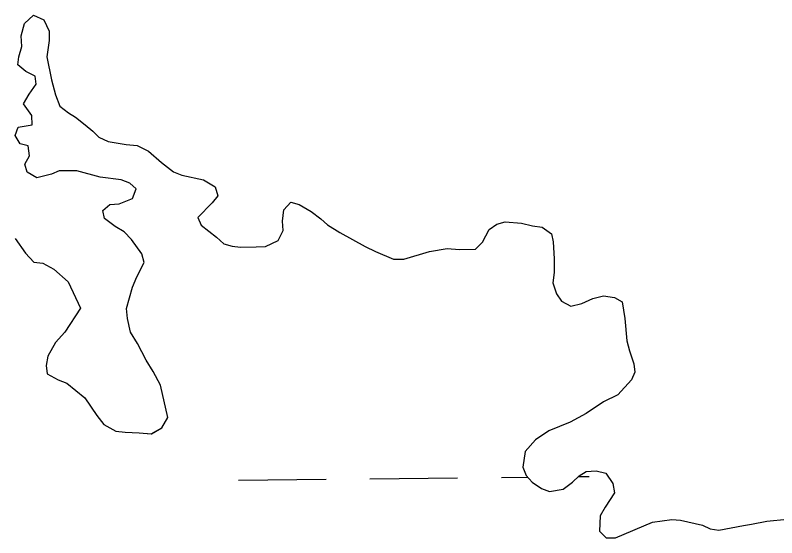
# Model space of a CAD drawing. Extents: x 3146026 to 3183936, y 897894 to 923344.
# Drawn here: x 3171707.8 to 3171985.9, y 907277.3 to 907467.9 of the extents above; entities that cross this region are included whole.
import ezdxf

# ---------------------------------------------------------------- set-up
doc = ezdxf.new("R2010")
doc.units = 0
for name, color, linetype in [('V-SITE-VEGE', 7, 'Continuous'), ('V-TOPO-SHOR', 7, 'Continuous'), ('V-WETL-SWMP', 7, 'Continuous')]:
    doc.layers.add(name, color=color, linetype=linetype)

msp = doc.modelspace()

# ---------------------------------------------------------------- linework, layer by layer
at = {"layer": 'V-SITE-VEGE'}
for p, q in [((3171711.27, 907464.92), (3171714.48, 907467.9)), ((3171714.48, 907467.9), (3171718.26, 907466.28)), ((3171718.26, 907466.28), (3171720.24, 907462.08)), ((3171710.05, 907460.34), (3171711.27, 907464.92)), ((3171720.24, 907462.08), (3171720.21, 907458.69)), ((3171710.23, 907456.55), (3171710.05, 907460.34)), ((3171720.21, 907458.69), (3171719.38, 907452.7)), ((3171709.21, 907452.76), (3171710.23, 907456.55)), ((3171708.79, 907449.77), (3171709.21, 907452.76)), ((3171719.38, 907452.7), (3171721.13, 907444.31)), ((3171711.77, 907447.36), (3171708.79, 907449.77)), ((3171715.15, 907445.74), (3171711.77, 907447.36)), ((3171715.54, 907442.75), (3171715.15, 907445.74)), ((3171721.13, 907444.31), (3171722.5, 907438.92)), ((3171712.92, 907439.17), (3171715.54, 907442.75)), ((3171710.91, 907435.59), (3171712.92, 907439.17)), ((3171722.5, 907438.92), (3171724.07, 907434.72)), ((3171713.88, 907431.38), (3171710.91, 907435.59)), ((3171724.07, 907434.72), (3171727.25, 907432.31)), ((3171714.06, 907427.99), (3171713.88, 907431.38)), ((3171727.25, 907432.31), (3171729.84, 907430.69)), ((3171729.84, 907430.69), (3171733.42, 907427.88)), ((3171708.86, 907427.02), (3171714.06, 907427.99)), ((3171733.42, 907427.88), (3171736.2, 907425.67)), ((3171707.85, 907424.03), (3171708.86, 907427.02)), ((3171736.2, 907425.67), (3171738.38, 907423.46)), ((3171709.63, 907421.03), (3171707.85, 907424.03)), ((3171738.38, 907423.46), (3171741.77, 907421.85)), ((3171741.77, 907421.85), (3171748.34, 907420.81)), ((3171712.62, 907420.21), (3171709.63, 907421.03)), ((3171713, 907416.62), (3171712.62, 907420.21)), ((3171748.34, 907420.81), (3171752.33, 907420.39)), ((3171752.33, 907420.39), (3171756.51, 907418.37)), ((3171711.39, 907413.63), (3171713, 907416.62)), ((3171756.51, 907418.37), (3171761.28, 907414.15)), ((3171712.17, 907410.64), (3171711.39, 907413.63)), ((3171761.28, 907414.15), (3171765.65, 907410.74)), ((3171715.75, 907408.62), (3171712.17, 907410.64)), ((3171723.94, 907411.17), (3171721.14, 907409.99)), ((3171730.33, 907411.13), (3171723.94, 907411.17)), ((3171738.9, 907408.89), (3171730.33, 907411.13)), ((3171765.65, 907410.74), (3171768.64, 907409.52)), ((3171721.14, 907409.99), (3171715.75, 907408.62)), ((3171746.48, 907407.85), (3171738.9, 907408.89)), ((3171749.66, 907406.63), (3171746.48, 907407.85)), ((3171768.64, 907409.52), (3171776.61, 907407.88)), ((3171776.61, 907407.88), (3171780.79, 907405.26)), ((3171752.05, 907404.62), (3171749.66, 907406.63)), ((3171780.79, 907405.26), (3171781.77, 907402.06)), ((3171750.63, 907401.04), (3171752.05, 907404.62)), ((3171745.83, 907399.07), (3171750.63, 907401.04)), ((3171781.77, 907402.06), (3171779.76, 907399.48)), ((3171805.89, 907396.94), (3171808.5, 907399.72)), ((3171808.5, 907399.72), (3171811.49, 907398.91)), ((3171739.83, 907396.71), (3171742.43, 907398.89)), ((3171742.43, 907398.89), (3171745.83, 907399.07)), ((3171779.76, 907399.48), (3171774.54, 907394.12)), ((3171805.47, 907392.75), (3171805.89, 907396.94)), ((3171811.49, 907398.91), (3171815.86, 907396.29)), ((3171740.41, 907393.72), (3171739.83, 907396.71)), ((3171774.54, 907394.12), (3171775.72, 907391.32)), ((3171815.86, 907396.29), (3171819.44, 907393.67)), ((3171744.39, 907390.9), (3171740.41, 907393.72)), ((3171775.72, 907391.32), (3171781.29, 907386.9)), ((3171805.65, 907389.36), (3171805.47, 907392.75)), ((3171819.44, 907393.67), (3171821.82, 907391.46)), ((3171821.82, 907391.46), (3171826.4, 907388.65)), ((3171880.89, 907389.74), (3171883.69, 907391.72)), ((3171883.69, 907391.72), (3171886.69, 907392.5)), ((3171886.69, 907392.5), (3171892.67, 907392.07)), ((3171892.67, 907392.07), (3171896.66, 907391.05)), ((3171747.57, 907388.88), (3171744.39, 907390.9)), ((3171750.35, 907386.08), (3171747.57, 907388.88)), ((3171803.83, 907385.78), (3171805.65, 907389.36)), ((3171826.4, 907388.65), (3171835.55, 907383.61)), ((3171878.46, 907385.16), (3171880.89, 907389.74)), ((3171896.66, 907391.05), (3171900.25, 907390.63)), ((3171900.25, 907390.63), (3171903.63, 907388.22)), ((3171707.84, 907386.51), (3171711.6, 907381.1)), ((3171754.11, 907380.87), (3171750.35, 907386.08)), ((3171781.29, 907386.9), (3171784.06, 907384.49)), ((3171799.23, 907383.61), (3171803.83, 907385.78)), ((3171903.63, 907388.22), (3171904.21, 907385.22)), ((3171784.06, 907384.49), (3171787.05, 907383.68)), ((3171787.05, 907383.68), (3171790.04, 907383.26)), ((3171790.04, 907383.26), (3171795.83, 907383.43)), ((3171795.83, 907383.43), (3171799.23, 907383.61)), ((3171835.55, 907383.61), (3171839.33, 907381.79)), ((3171859.09, 907381.68), (3171865.48, 907382.84)), ((3171865.48, 907382.84), (3171870.07, 907382.42)), ((3171875.85, 907382.58), (3171878.46, 907385.16)), ((3171904.21, 907385.22), (3171904.57, 907379.03)), ((3171711.6, 907381.1), (3171714.58, 907377.89)), ((3171754.89, 907377.67), (3171754.11, 907380.87)), ((3171839.33, 907381.79), (3171845.9, 907378.96)), ((3171849.69, 907378.94), (3171859.09, 907381.68)), ((3171870.07, 907382.42), (3171875.85, 907382.58)), ((3171714.58, 907377.89), (3171717.97, 907377.47)), ((3171717.97, 907377.47), (3171721.95, 907375.26)), ((3171752.27, 907372.49), (3171754.89, 907377.67)), ((3171845.9, 907378.96), (3171849.69, 907378.94)), ((3171904.57, 907379.03), (3171904.55, 907374.04)), ((3171721.95, 907375.26), (3171727.11, 907370.64)), ((3171750.65, 907368.71), (3171752.27, 907372.49)), ((3171904.55, 907374.04), (3171904.13, 907370.25)), ((3171727.11, 907370.64), (3171731.64, 907361.03)), ((3171904.13, 907370.25), (3171905.5, 907366.25)), ((3171748.41, 907360.94), (3171750.65, 907368.71)), ((3171905.5, 907366.25), (3171907.28, 907363.65)), ((3171907.28, 907363.65), (3171910.67, 907361.83)), ((3171914.66, 907362.81), (3171918.67, 907364.58)), ((3171918.67, 907364.58), (3171922.66, 907365.56)), ((3171922.66, 907365.56), (3171926.65, 907364.94)), ((3171926.65, 907364.94), (3171929.43, 907363.32)), ((3171731.64, 907361.03), (3171726.01, 907352.28)), ((3171748.79, 907357.34), (3171748.41, 907360.94)), ((3171910.67, 907361.83), (3171914.66, 907362.81)), ((3171929.43, 907363.32), (3171930.4, 907357.33)), ((3171749.96, 907352.35), (3171748.79, 907357.34)), ((3171930.4, 907357.33), (3171931.15, 907349.15)), ((3171726.01, 907352.28), (3171722.6, 907348.51)), ((3171752.53, 907348.14), (3171749.96, 907352.35)), ((3171722.6, 907348.51), (3171719.77, 907343.54)), ((3171755.69, 907342.14), (3171752.53, 907348.14)), ((3171931.15, 907349.15), (3171932.13, 907345.55)), ((3171932.13, 907345.55), (3171933.7, 907340.75)), ((3171719.77, 907343.54), (3171719.16, 907340.15)), ((3171758.26, 907337.93), (3171755.69, 907342.14)), ((3171719.16, 907340.15), (3171719.54, 907337.15)), ((3171933.7, 907340.75), (3171934.08, 907337.75)), ((3171719.54, 907337.15), (3171723.52, 907334.94)), ((3171760.83, 907332.93), (3171758.26, 907337.93)), ((3171934.08, 907337.75), (3171932.87, 907334.97)), ((3171723.52, 907334.94), (3171726.71, 907333.72)), ((3171726.71, 907333.72), (3171733.26, 907328.3)), ((3171763.56, 907321.14), (3171760.83, 907332.93)), ((3171932.87, 907334.97), (3171927.85, 907329.41)), ((3171733.26, 907328.3), (3171737.62, 907321.88)), ((3171927.85, 907329.41), (3171922.64, 907326.84)), ((3171922.64, 907326.84), (3171916.24, 907322.69)), ((3171737.62, 907321.88), (3171740.19, 907318.68)), ((3171916.24, 907322.69), (3171910.43, 907319.53)), ((3171761.34, 907317.36), (3171763.56, 907321.14)), ((3171910.43, 907319.53), (3171902.63, 907316.38)), ((3171740.19, 907318.68), (3171744.57, 907316.26)), ((3171744.57, 907316.26), (3171747.96, 907315.84)), ((3171757.53, 907315.19), (3171761.34, 907317.36)), ((3171902.63, 907316.38), (3171897.82, 907313.01)), ((3171747.96, 907315.84), (3171753.15, 907315.61)), ((3171753.15, 907315.61), (3171757.53, 907315.19)), ((3171897.82, 907313.01), (3171894.01, 907308.84)), ((3171894.01, 907308.84), (3171893.18, 907303.06)), ((3171893.18, 907303.06), (3171894.36, 907300.06)), ((3171894.36, 907300.06), (3171896.54, 907297.65)), ((3171911.3, 907297.57), (3171913.71, 907299.95)), ((3171913.71, 907299.95), (3171916.32, 907301.53)), ((3171916.32, 907301.53), (3171919.91, 907301.71)), ((3171919.91, 907301.71), (3171923.5, 907300.89)), ((3171923.5, 907300.89), (3171926.07, 907297.09)), ((3171896.54, 907297.65), (3171899.92, 907295.24)), ((3171907.9, 907294.99), (3171911.3, 907297.57)), ((3171926.07, 907297.09), (3171926.65, 907293.69)), ((3171899.92, 907295.24), (3171902.9, 907294.22)), ((3171902.9, 907294.22), (3171907.9, 907294.99)), ((3171926.65, 907293.69), (3171923.23, 907288.52)), ((3171923.23, 907288.52), (3171921.42, 907285.34)), ((3171921.42, 907285.34), (3171921.19, 907279.75)), ((3171926.96, 907277.32), (3171940.56, 907283.03)), ((3171940.56, 907283.03), (3171947.55, 907284)), ((3171947.55, 907284), (3171950.75, 907283.78)), ((3171950.75, 907283.78), (3171958.71, 907281.94)), ((3171976.68, 907282.24), (3171982.27, 907283.4)), ((3171982.27, 907283.4), (3171989.66, 907284.16)), ((3171958.71, 907281.94), (3171961.5, 907280.52)), ((3171961.5, 907280.52), (3171964.69, 907280.11)), ((3171964.69, 907280.11), (3171973.68, 907281.85)), ((3171973.68, 907281.85), (3171976.68, 907282.24)), ((3171921.19, 907279.75), (3171923.57, 907277.34)), ((3171923.57, 907277.34), (3171926.96, 907277.32))]:
    msp.add_line(p, q, dxfattribs=at)
at = {"layer": 'V-TOPO-SHOR'}
for points in [[(3171740.19, 907318.68), (3171744.57, 907316.26), (3171747.96, 907315.84), (3171753.15, 907315.61), (3171757.53, 907315.19), (3171761.34, 907317.36), (3171763.56, 907321.14), (3171760.83, 907332.93), (3171758.26, 907337.93), (3171755.69, 907342.14), (3171752.53, 907348.14), (3171749.96, 907352.35), (3171748.79, 907357.34), (3171748.41, 907360.94), (3171750.65, 907368.71), (3171752.27, 907372.49), (3171754.89, 907377.67), (3171754.11, 907380.87), (3171750.35, 907386.08), (3171747.57, 907388.88), (3171744.39, 907390.9), (3171740.41, 907393.72), (3171739.83, 907396.71), (3171742.43, 907398.89), (3171745.83, 907399.07), (3171750.63, 907401.04), (3171752.05, 907404.62), (3171749.66, 907406.63), (3171746.48, 907407.85), (3171738.9, 907408.89), (3171730.33, 907411.13), (3171723.94, 907411.17), (3171721.14, 907409.99), (3171715.75, 907408.62), (3171712.17, 907410.64), (3171711.39, 907413.63), (3171713, 907416.62), (3171712.62, 907420.21), (3171709.63, 907421.03), (3171707.85, 907424.03), (3171708.86, 907427.02), (3171714.06, 907427.99), (3171713.88, 907431.38), (3171710.91, 907435.59), (3171712.92, 907439.17), (3171715.54, 907442.75), (3171715.16, 907445.74), (3171711.77, 907447.36), (3171708.79, 907449.77), (3171709.21, 907452.76), (3171710.23, 907456.55), (3171710.05, 907460.34), (3171711.27, 907464.92), (3171714.48, 907467.9), (3171718.26, 907466.28), (3171720.24, 907462.08), (3171720.21, 907458.69), (3171719.38, 907452.7), (3171721.13, 907444.31), (3171722.5, 907438.92), (3171724.07, 907434.72), (3171727.25, 907432.31), (3171729.84, 907430.69), (3171733.42, 907427.88), (3171736.2, 907425.67), (3171738.38, 907423.46), (3171741.77, 907421.85), (3171748.35, 907420.81), (3171752.33, 907420.39), (3171756.51, 907418.37), (3171761.28, 907414.15), (3171765.65, 907410.74), (3171768.64, 907409.52), (3171776.61, 907407.88), (3171780.79, 907405.26), (3171781.77, 907402.06), (3171779.76, 907399.48), (3171774.54, 907394.12), (3171775.72, 907391.32), (3171781.29, 907386.9), (3171784.06, 907384.49), (3171787.05, 907383.68), (3171790.04, 907383.26), (3171795.83, 907383.43), (3171799.23, 907383.61), (3171803.83, 907385.78), (3171805.65, 907389.36), (3171805.47, 907392.75), (3171805.89, 907396.94), (3171808.5, 907399.72), (3171811.49, 907398.91), (3171815.86, 907396.29), (3171819.44, 907393.67), (3171821.82, 907391.46), (3171826.4, 907388.65), (3171835.55, 907383.61), (3171839.33, 907381.79), (3171845.9, 907378.96), (3171849.69, 907378.94), (3171859.09, 907381.68), (3171865.48, 907382.84)], [(3171865.48, 907382.84), (3171870.07, 907382.41), (3171875.85, 907382.58), (3171878.46, 907385.16), (3171880.89, 907389.74), (3171883.69, 907391.72), (3171886.69, 907392.5), (3171892.67, 907392.07), (3171896.66, 907391.05), (3171900.25, 907390.63), (3171903.63, 907388.22), (3171904.21, 907385.22), (3171904.57, 907379.03), (3171904.55, 907374.04), (3171904.13, 907370.25), (3171905.5, 907366.25), (3171907.28, 907363.65), (3171910.67, 907361.83), (3171914.66, 907362.81), (3171918.67, 907364.58), (3171922.66, 907365.56), (3171926.65, 907364.94), (3171929.43, 907363.32), (3171930.4, 907357.33), (3171931.15, 907349.15), (3171932.13, 907345.55), (3171933.7, 907340.75), (3171934.08, 907337.75), (3171932.87, 907334.97), (3171927.85, 907329.41), (3171922.64, 907326.84), (3171916.24, 907322.69), (3171910.43, 907319.53), (3171902.63, 907316.38), (3171897.82, 907313.01), (3171894.01, 907308.84), (3171893.18, 907303.06), (3171894.36, 907300.06), (3171896.54, 907297.65), (3171899.92, 907295.24), (3171902.91, 907294.22), (3171907.9, 907294.99), (3171911.3, 907297.57), (3171913.71, 907299.95), (3171916.32, 907301.53), (3171919.91, 907301.71), (3171923.5, 907300.89), (3171926.07, 907297.09), (3171926.65, 907293.69), (3171923.23, 907288.52), (3171921.42, 907285.34), (3171921.19, 907279.75), (3171923.57, 907277.34), (3171926.96, 907277.32), (3171940.56, 907283.03), (3171947.55, 907284), (3171950.75, 907283.78), (3171958.71, 907281.94), (3171961.5, 907280.52), (3171964.69, 907280.11), (3171973.68, 907281.85), (3171976.68, 907282.24), (3171982.27, 907283.4), (3171989.66, 907284.16)], [(3171707.84, 907386.51), (3171711.6, 907381.1), (3171714.58, 907377.89), (3171717.97, 907377.47), (3171721.95, 907375.26), (3171727.11, 907370.64), (3171731.65, 907361.03), (3171726.01, 907352.28), (3171722.6, 907348.51), (3171719.77, 907343.54), (3171719.16, 907340.15), (3171719.54, 907337.15), (3171723.52, 907334.94), (3171726.71, 907333.72), (3171733.26, 907328.3), (3171737.62, 907321.88), (3171740.19, 907318.68)]]:
    msp.add_lwpolyline(points, dxfattribs=at)
at = {"layer": 'V-WETL-SWMP'}
for p, q in [((3171885.36, 907299.33), (3171894.93, 907299.43)), ((3171913.37, 907299.61), (3171917.36, 907299.65)), ((3171789.37, 907298.37), (3171821.36, 907298.69)), ((3171837.36, 907298.85), (3171869.36, 907299.17))]:
    msp.add_line(p, q, dxfattribs=at)
for points in [[(3171747.57, 907388.88), (3171744.39, 907390.9), (3171740.41, 907393.71), (3171739.83, 907396.71), (3171742.43, 907398.89), (3171745.83, 907399.07), (3171750.63, 907401.04), (3171752.05, 907404.63), (3171749.66, 907406.63), (3171746.48, 907407.85), (3171738.9, 907408.89), (3171730.33, 907411.13), (3171723.94, 907411.17), (3171721.14, 907409.99), (3171715.75, 907408.62), (3171712.17, 907410.64), (3171711.38, 907413.63), (3171713, 907416.62), (3171712.62, 907420.21), (3171709.63, 907421.03), (3171707.85, 907424.03), (3171708.86, 907427.02), (3171714.06, 907427.99), (3171713.88, 907431.38), (3171710.91, 907435.59), (3171712.92, 907439.17), (3171715.54, 907442.75), (3171715.16, 907445.74), (3171711.77, 907447.36), (3171708.79, 907449.77), (3171709.21, 907452.76), (3171710.23, 907456.55), (3171710.05, 907460.34), (3171711.27, 907464.92), (3171714.48, 907467.9), (3171718.26, 907466.28), (3171720.24, 907462.08), (3171720.22, 907458.69), (3171719.38, 907452.7), (3171721.13, 907444.31), (3171722.5, 907438.92), (3171724.07, 907434.72), (3171727.25, 907432.3), (3171729.84, 907430.69), (3171733.42, 907427.88), (3171736.2, 907425.67), (3171738.38, 907423.46), (3171741.76, 907421.85), (3171748.34, 907420.81), (3171752.33, 907420.39), (3171756.51, 907418.37), (3171761.28, 907414.15), (3171765.65, 907410.74), (3171768.64, 907409.52), (3171776.61, 907407.88), (3171780.79, 907405.26), (3171781.77, 907402.07), (3171779.76, 907399.48), (3171774.54, 907394.12), (3171775.72, 907391.32), (3171781.28, 907386.9), (3171784.06, 907384.49), (3171787.05, 907383.68), (3171790.05, 907383.26), (3171795.83, 907383.43), (3171799.23, 907383.61), (3171803.83, 907385.78), (3171805.65, 907389.36), (3171805.47, 907392.75), (3171805.89, 907396.94), (3171808.5, 907399.72), (3171811.49, 907398.91), (3171815.86, 907396.29), (3171819.44, 907393.67), (3171821.82, 907391.46), (3171826.4, 907388.65), (3171835.55, 907383.61), (3171839.33, 907381.79), (3171845.9, 907378.96), (3171849.69, 907378.94), (3171859.09, 907381.68), (3171865.48, 907382.84), (3171870.07, 907382.41), (3171875.86, 907382.58), (3171878.47, 907385.16), (3171880.89, 907389.74), (3171883.69, 907391.72), (3171886.69, 907392.5), (3171892.67, 907392.07), (3171896.66, 907391.05), (3171900.25, 907390.63), (3171903.63, 907388.22), (3171904.21, 907385.22), (3171904.58, 907379.03), (3171904.55, 907374.04), (3171904.13, 907370.25), (3171905.5, 907366.25), (3171907.28, 907363.65), (3171910.67, 907361.83), (3171914.66, 907362.81), (3171918.66, 907364.58)], [(3171707.84, 907386.51), (3171711.6, 907381.1), (3171714.58, 907377.89), (3171717.97, 907377.47), (3171721.95, 907375.26), (3171727.11, 907370.64), (3171731.65, 907361.03), (3171726.01, 907352.28), (3171722.6, 907348.51), (3171719.77, 907343.54), (3171719.16, 907340.15), (3171719.54, 907337.15), (3171723.52, 907334.94), (3171726.71, 907333.72), (3171733.26, 907328.3), (3171737.62, 907321.88), (3171740.19, 907318.68), (3171744.57, 907316.26), (3171747.96, 907315.84), (3171753.15, 907315.61), (3171757.54, 907315.19), (3171761.34, 907317.36), (3171763.56, 907321.14), (3171760.83, 907332.93), (3171758.26, 907337.93), (3171755.69, 907342.14), (3171752.53, 907348.14), (3171749.96, 907352.35), (3171748.79, 907357.35), (3171748.41, 907360.94), (3171750.65, 907368.71), (3171752.27, 907372.49), (3171754.89, 907377.67), (3171754.11, 907380.87), (3171750.35, 907386.08), (3171747.57, 907388.88)], [(3171918.66, 907364.58), (3171922.66, 907365.56), (3171926.65, 907364.94), (3171929.43, 907363.32), (3171930.4, 907357.33), (3171931.15, 907349.15), (3171932.13, 907345.55), (3171933.7, 907340.75), (3171934.08, 907337.75), (3171932.87, 907334.97), (3171927.85, 907329.41), (3171922.64, 907326.84), (3171916.24, 907322.69), (3171910.43, 907319.53), (3171902.63, 907316.38), (3171897.82, 907313.01), (3171894.01, 907308.84), (3171893.18, 907303.06), (3171894.36, 907300.06), (3171896.54, 907297.65), (3171899.92, 907295.24), (3171902.91, 907294.22), (3171907.9, 907294.99), (3171911.31, 907297.57), (3171913.71, 907299.95), (3171916.32, 907301.53), (3171919.91, 907301.71), (3171923.5, 907300.89), (3171926.07, 907297.09), (3171926.65, 907293.69), (3171923.23, 907288.52), (3171921.42, 907285.34), (3171921.19, 907279.75), (3171923.57, 907277.34), (3171926.96, 907277.32), (3171940.56, 907283.04), (3171947.55, 907283.99), (3171950.74, 907283.78), (3171958.72, 907281.94), (3171961.5, 907280.52), (3171964.69, 907280.11), (3171973.68, 907281.85), (3171976.68, 907282.24), (3171982.27, 907283.4), (3171989.66, 907284.16)]]:
    msp.add_lwpolyline(points, dxfattribs=at)

doc.saveas('drawing.dxf')
